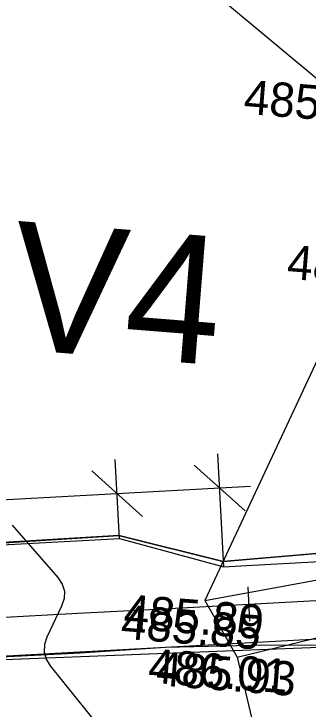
# Model space of a CAD drawing. Extents: x -636600 to -628587, y -1090963 to -1085869.
# Drawn here: x -629145.16 to -629127.97, y -1087048.48 to -1087007.78 of the extents above; entities that cross this region are included whole.
import ezdxf

# ---------------------------------------------------------------- set-up
doc = ezdxf.new("R2010")
doc.units = 0
for name, color, linetype in [('01_PARCELY_NÁVRH_PC', 7, 'Continuous'), ('03_PC_OBJEKTY_NÁVRH', 7, 'Continuous'), ('40', 7, 'Continuous'), ('42', 7, 'Continuous'), ('Ex_Minor Contours', 7, 'Continuous'), ('HEKTOMETRY20', 7, 'Continuous'), ('koty_vše', 7, 'Continuous'), ('popis', 7, 'Continuous'), ('situace_osa', 7, 'Continuous'), ('situace_těleso', 7, 'Continuous'), ('situace_vozovka', 7, 'Continuous')]:
    doc.layers.add(name, color=color, linetype=linetype)

msp = doc.modelspace()

# ---------------------------------------------------------------- linework, layer by layer
at = {"layer": '01_PARCELY_NÁVRH_PC'}
msp.add_lwpolyline([(-629193.37, -1087052.18), (-629178.088, -1087048.084), (-629158.643, -1087046.09), (-629118.393, -1087044.503), (-629118.795, -1087042.164), (-629121.14, -1087039.75), (-629120.66, -1087038.149), (-629121.759, -1087038.88), (-629132.936, -1087039.836), (-629139.029, -1087038.307), (-629158.993, -1087039.515), (-629163.986, -1087041.493), (-629180.734, -1087043.495)], dxfattribs=at)
at = {"layer": '40'}
for p, q in [((-629133.999, -1087042.115), (-629121.14, -1087039.75)), ((-629132.108, -1087045.446), (-629118.795, -1087042.164))]:
    msp.add_line(p, q, dxfattribs=at)
at = {"layer": '42'}
for p, q in [((-629141.443, -1086999.889), (-629126.931, -1087012.002)), ((-629124.461, -1087021.659), (-629133.999, -1087042.115)), ((-629133.999, -1087042.115), (-629132.108, -1087045.446)), ((-629132.108, -1087045.446), (-629124.906, -1087075.885))]:
    msp.add_line(p, q, dxfattribs=at)
at = {"layer": 'Ex_Minor Contours'}
msp.add_lwpolyline([(-629145.254, -1087037.703), (-629142.599, -1087040.774), (-629142.338, -1087041.163), (-629142.214, -1087041.571), (-629142.225, -1087041.997), (-629142.372, -1087042.442), (-629143.233, -1087044.258), (-629143.382, -1087044.704), (-629143.399, -1087045.135), (-629143.283, -1087045.55), (-629143.034, -1087045.95), (-629139.432, -1087050.434), (-629138.797, -1087051.342), (-629138.301, -1087052.31), (-629137.944, -1087053.337), (-629137.727, -1087054.423), (-629136.477, -1087063.901), (-629136.448, -1087064.127), (-629136.422, -1087064.353), (-629136.399, -1087064.58), (-629136.379, -1087064.807), (-629136.304, -1087065.715), (-629136.272, -1087065.938), (-629136.257, -1087065.994)], dxfattribs=at)
at = {"layer": 'HEKTOMETRY20'}
msp.add_lwpolyline([(-629131.494, -1087041.328), (-629131.385, -1087043.325)], dxfattribs=at)
at = {"layer": 'popis'}
for points in [[(-629132.893, -1087040.152), (-629133.252, -1087033.537)], [(-629138.984, -1087038.481), (-629139.235, -1087033.863)], [(-629131.655, -1087036.87), (-629134.633, -1087034.199)], [(-629137.638, -1087037.195), (-629140.615, -1087034.524)], [(-629166.879, -1087037.369), (-629131.33, -1087035.436)]]:
    msp.add_lwpolyline(points, dxfattribs=at)
at = {"layer": 'situace_osa'}
msp.add_lwpolyline([(-629146.417, -1087043.142), (-629141.425, -1087042.87), (-629136.432, -1087042.598), (-629131.439, -1087042.326), (-629126.447, -1087042.054)], dxfattribs=at)
at = {"layer": 'situace_těleso'}
msp.add_line((-629139.029, -1087038.307), (-629132.936, -1087039.837), dxfattribs=at)
for points in [[(-629132.936, -1087039.837), (-629131.581, -1087039.72), (-629126.597, -1087039.294), (-629121.609, -1087038.938), (-629116.591, -1087039.131), (-629113.042, -1087038.143), (-629112.767, -1087038.06), (-629111.659, -1087037.754), (-629107.82, -1087037.024), (-629107.233, -1087036.948), (-629106.693, -1087036.882), (-629106.642, -1087036.876), (-629106.048, -1087036.808), (-629105.45, -1087036.744), (-629104.847, -1087036.68), (-629104.241, -1087036.618), (-629103.631, -1087036.557), (-629103.015, -1087036.518), (-629102.391, -1087036.736), (-629101.77, -1087036.718), (-629101.511, -1087036.688), (-629101.145, -1087036.65), (-629100.515, -1087036.597)], [(-629158.993, -1087039.515), (-629158.454, -1087039.486), (-629156.632, -1087039.39), (-629151.652, -1087039.133), (-629146.676, -1087038.803), (-629139.029, -1087038.307)], [(-629126.301, -1087044.739), (-629131.307, -1087044.748), (-629136.309, -1087044.864), (-629141.298, -1087045.201), (-629146.291, -1087045.456)]]:
    msp.add_lwpolyline(points, dxfattribs=at)
at = {"layer": 'situace_vozovka'}
msp.add_line((-629138.984, -1087038.481), (-629132.893, -1087040.152), dxfattribs=at)
for points in [[(-629159.002, -1087039.572), (-629158.455, -1087039.542), (-629138.984, -1087038.481)], [(-629132.893, -1087040.152), (-629131.562, -1087040.079), (-629126.569, -1087039.807), (-629121.577, -1087039.535), (-629116.584, -1087039.263), (-629112.991, -1087039.067), (-629112.713, -1087039.052), (-629111.592, -1087038.991), (-629107.724, -1087038.78), (-629107.135, -1087038.748), (-629106.595, -1087038.719), (-629106.545, -1087038.717), (-629105.953, -1087038.686), (-629105.359, -1087038.657), (-629104.762, -1087038.63), (-629104.164, -1087038.605), (-629103.563, -1087038.583), (-629102.961, -1087038.565), (-629102.356, -1087038.551), (-629101.749, -1087038.542), (-629101.497, -1087038.539), (-629101.141, -1087038.538), (-629100.53, -1087038.539)], [(-629146.295, -1087045.389), (-629141.302, -1087045.117), (-629136.31, -1087044.845), (-629131.317, -1087044.573), (-629126.324, -1087044.301)]]:
    msp.add_lwpolyline(points, dxfattribs=at)

# ---------------------------------------------------------------- texts
at = {"layer": '03_PC_OBJEKTY_NÁVRH'}
msp.add_text('V4', height=7.5, rotation=355.4373, dxfattribs=at).set_placement((-629145.54, -1087027.375))
at = {"layer": 'koty_vše'}
for s, p in [('485.76', (-629131.776, -1087013.621)), ('485.85', (-629129.251, -1087023.283)), ('485.89', (-629138.796, -1087043.738)), ('485.85', (-629138.957, -1087044.347)), ('486.01', (-629137.362, -1087046.913)), ('485.93', (-629136.905, -1087047.069))]:
    msp.add_text(s, height=2, rotation=355.4373, dxfattribs=at).set_placement(p)

doc.saveas('drawing.dxf')
